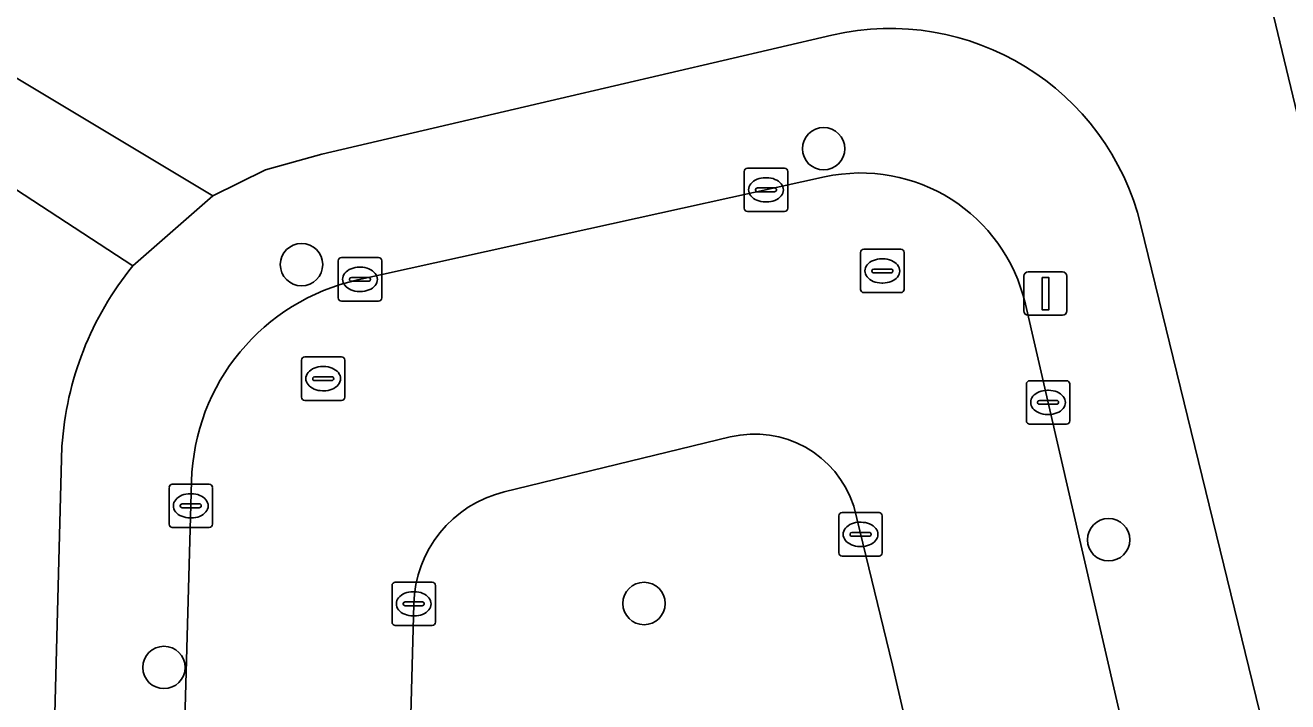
# Model space of a CAD drawing. Extents: x 162026 to 163502, y 387295 to 388169.
# Drawn here: x 162957.69 to 162986.81, y 387688.53 to 387704.13 of the extents above; entities that cross this region are included whole.
import ezdxf

# ---------------------------------------------------------------- set-up
doc = ezdxf.new("R2010")
doc.units = 0
for name, color, linetype in [('IMGEO_Boom', 7, 'Continuous'), ('IMGEO_Erf', 7, 'Continuous'), ('IMGEO_Kolk', 7, 'Continuous'), ('IMGEO_Lichtmast', 7, 'Continuous'), ('IMGEO_Pand', 7, 'Continuous'), ('IMGEO_Parkeervlak_open', 7, 'Continuous'), ('IMGEO_Rioolput', 7, 'Continuous'), ('IMGEO_Voetpad_open', 7, 'Continuous')]:
    doc.layers.add(name, color=color, linetype=linetype)

msp = doc.modelspace()

# ---------------------------------------------------------------- linework, layer by layer
at = {"layer": 'IMGEO_Boom'}
for centre in [(162976.105, 387701.281), (162964.06, 387698.609), (162982.679, 387692.264), (162971.962, 387690.795), (162960.887, 387689.32)]:
    msp.add_circle(centre, 0.489, dxfattribs=at)
at = {"layer": 'IMGEO_Erf'}
for points in [[(162951.955, 387706.231), (162962.013, 387700.191), (162963.228, 387700.791), (162964.532, 387701.157), (162970.025, 387702.437), (162976.294, 387703.897)], [(162991.446, 387675.234), (162993.355, 387675.736), (162991.883, 387681.865), (162990.446, 387687.849), (162989.009, 387693.832), (162987.572, 387699.816), (162986.134, 387705.8)], [(162960.168, 387698.577), (162954.77, 387702.101), (162954.599, 387695.791), (162954.433, 387689.633), (162954.266, 387683.474), (162954.099, 387677.315), (162953.932, 387671.157), (162953.766, 387664.998), (162953.599, 387658.839), (162953.432, 387652.68), (162953.266, 387646.522), (162953.095, 387640.213), (162957.109, 387640.108), (162958.534, 387694.419)], [(162983.426, 387699.513), (162988.994, 387676.739)]]:
    msp.add_lwpolyline(points, dxfattribs=at)
for centre, radius, start, end in [((162977.644, 387698.101), 5.952, 13.7273, 103.1151), ((162965.861, 387693.94), 7.343, 140.8363, 176.2563)]:
    msp.add_arc(centre, radius, start, end, dxfattribs=at)
at = {"layer": 'IMGEO_Kolk'}
for p, q in [((162974.275, 387699.907), (162974.275, 387700.759)), ((162974.35, 387700.833), (162975.202, 387700.833)), ((162974.763, 387700.613), (162974.788, 387700.613)), ((162975.276, 387700.759), (162975.276, 387699.907)), ((162974.534, 387700.327), (162974.534, 387700.339)), ((162974.972, 387700.29), (162974.574, 387700.29)), ((162974.577, 387700.376), (162974.975, 387700.376)), ((162975.018, 387700.339), (162975.018, 387700.327)), ((162974.786, 387700.053), (162974.761, 387700.053)), ((162975.202, 387699.833), (162974.35, 387699.833)), ((162964.908, 387697.843), (162964.908, 387698.695)), ((162964.983, 387698.769), (162965.835, 387698.769)), ((162965.396, 387698.549), (162965.421, 387698.549)), ((162965.909, 387698.695), (162965.909, 387697.843)), ((162965.167, 387698.263), (162965.167, 387698.275)), ((162965.21, 387698.312), (162965.608, 387698.312)), ((162965.651, 387698.275), (162965.651, 387698.263)), ((162965.605, 387698.226), (162965.207, 387698.226)), ((162965.419, 387697.989), (162965.394, 387697.989)), ((162965.835, 387697.769), (162964.983, 387697.769)), ((162980.857, 387695.931), (162981.709, 387695.931)), ((162980.782, 387695.005), (162980.782, 387695.857)), ((162981.27, 387695.711), (162981.295, 387695.711)), ((162981.783, 387695.857), (162981.783, 387695.005)), ((162981.041, 387695.425), (162981.041, 387695.437)), ((162981.479, 387695.388), (162981.081, 387695.388)), ((162981.084, 387695.474), (162981.482, 387695.474)), ((162981.525, 387695.437), (162981.525, 387695.425)), ((162981.293, 387695.151), (162981.268, 387695.151)), ((162981.709, 387694.931), (162980.857, 387694.931)), ((162961.004, 387692.621), (162961.004, 387693.473)), ((162961.079, 387693.547), (162961.931, 387693.547)), ((162961.492, 387693.327), (162961.517, 387693.327)), ((162962.005, 387693.473), (162962.005, 387692.621)), ((162961.263, 387693.041), (162961.263, 387693.053)), ((162961.701, 387693.004), (162961.303, 387693.004)), ((162961.306, 387693.09), (162961.704, 387693.09)), ((162961.747, 387693.053), (162961.747, 387693.041)), ((162961.515, 387692.767), (162961.49, 387692.767)), ((162976.456, 387691.963), (162976.456, 387692.815)), ((162976.531, 387692.889), (162977.383, 387692.889)), ((162977.457, 387692.815), (162977.457, 387691.963)), ((162961.931, 387692.547), (162961.079, 387692.547)), ((162976.758, 387692.432), (162977.156, 387692.432)), ((162976.944, 387692.669), (162976.969, 387692.669)), ((162976.715, 387692.383), (162976.715, 387692.395)), ((162977.153, 387692.346), (162976.755, 387692.346)), ((162977.199, 387692.395), (162977.199, 387692.383)), ((162977.383, 387691.889), (162976.531, 387691.889)), ((162976.967, 387692.109), (162976.942, 387692.109)), ((162966.223, 387691.287), (162967.075, 387691.287)), ((162966.148, 387690.361), (162966.148, 387691.213)), ((162966.636, 387691.067), (162966.661, 387691.067)), ((162967.149, 387691.213), (162967.149, 387690.361)), ((162966.407, 387690.781), (162966.407, 387690.793)), ((162966.845, 387690.744), (162966.447, 387690.744)), ((162966.45, 387690.83), (162966.848, 387690.83)), ((162966.891, 387690.793), (162966.891, 387690.781)), ((162966.659, 387690.507), (162966.634, 387690.507)), ((162967.075, 387690.287), (162966.223, 387690.287))]:
    msp.add_line(p, q, dxfattribs=at)
for points in [[(162974.275, 387699.907), (162974.275, 387700.759)], [(162974.35, 387700.833), (162975.202, 387700.833)], [(162975.276, 387700.759), (162975.276, 387699.907)], [(162975.202, 387699.833), (162974.35, 387699.833)], [(162964.908, 387697.843), (162964.908, 387698.695)], [(162964.983, 387698.769), (162965.835, 387698.769)], [(162965.909, 387698.695), (162965.909, 387697.843)], [(162965.835, 387697.769), (162964.983, 387697.769)], [(162980.857, 387695.931), (162981.709, 387695.931)], [(162980.782, 387695.005), (162980.782, 387695.857)], [(162981.783, 387695.857), (162981.783, 387695.005)], [(162981.709, 387694.931), (162980.857, 387694.931)], [(162961.004, 387692.621), (162961.004, 387693.473)], [(162961.079, 387693.547), (162961.931, 387693.547)], [(162962.005, 387693.473), (162962.005, 387692.621)], [(162976.456, 387691.963), (162976.456, 387692.815)], [(162976.531, 387692.889), (162977.383, 387692.889)], [(162977.457, 387692.815), (162977.457, 387691.963)], [(162961.931, 387692.547), (162961.079, 387692.547)], [(162977.383, 387691.889), (162976.531, 387691.889)], [(162966.223, 387691.287), (162967.075, 387691.287)], [(162966.148, 387690.361), (162966.148, 387691.213)], [(162967.149, 387691.213), (162967.149, 387690.361)], [(162967.075, 387690.287), (162966.223, 387690.287)]]:
    msp.add_lwpolyline(points, dxfattribs=at)
for centre, radius, start, end in [((162974.352, 387700.757), 0.0765, 91.552, 178.448), ((162974.352, 387700.757), 0.0765, 91.552, 178.448), ((162975.2, 387700.757), 0.0765, 1.552, 88.448), ((162975.2, 387700.757), 0.0765, 1.552, 88.448), ((162974.574, 387700.336), 0.0403, 85.8775, 175.7526), ((162974.571, 387700.326), 0.0366, 178.938, 274.7102), ((162974.975, 387700.333), 0.043, 264.8664, 352.4533), ((162974.979, 387700.338), 0.0386, 1.7309, 96.639), ((162974.352, 387699.909), 0.0765, 181.552, 268.448), ((162974.352, 387699.909), 0.0765, 181.552, 268.448), ((162975.2, 387699.909), 0.0765, 271.552, 358.448), ((162975.2, 387699.909), 0.0765, 271.552, 358.448), ((162964.985, 387698.693), 0.0765, 91.552, 178.448), ((162964.985, 387698.693), 0.0765, 91.552, 178.448), ((162965.833, 387698.693), 0.0765, 1.552, 88.448), ((162965.833, 387698.693), 0.0765, 1.552, 88.448), ((162965.207, 387698.272), 0.0403, 85.8775, 175.7526), ((162965.204, 387698.262), 0.0366, 178.938, 274.7102), ((162965.608, 387698.269), 0.043, 264.8664, 352.4533), ((162965.612, 387698.274), 0.0386, 1.7309, 96.639), ((162964.985, 387697.845), 0.0765, 181.552, 268.448), ((162964.985, 387697.845), 0.0765, 181.552, 268.448), ((162965.833, 387697.845), 0.0765, 271.552, 358.448), ((162965.833, 387697.845), 0.0765, 271.552, 358.448), ((162980.859, 387695.855), 0.0765, 91.552, 178.448), ((162980.859, 387695.855), 0.0765, 91.552, 178.448), ((162981.707, 387695.855), 0.0765, 1.552, 88.448), ((162981.707, 387695.855), 0.0765, 1.552, 88.448), ((162981.081, 387695.434), 0.0403, 85.8775, 175.7526), ((162981.078, 387695.424), 0.0366, 178.938, 274.7102), ((162981.482, 387695.431), 0.043, 264.8664, 352.4533), ((162981.486, 387695.436), 0.0386, 1.7309, 96.639), ((162980.859, 387695.007), 0.0765, 181.552, 268.448), ((162980.859, 387695.007), 0.0765, 181.552, 268.448), ((162981.707, 387695.007), 0.0765, 271.552, 358.448), ((162981.707, 387695.007), 0.0765, 271.552, 358.448), ((162961.081, 387693.471), 0.0765, 91.552, 178.448), ((162961.081, 387693.471), 0.0765, 91.552, 178.448), ((162961.929, 387693.471), 0.0765, 1.552, 88.448), ((162961.929, 387693.471), 0.0765, 1.552, 88.448), ((162961.303, 387693.05), 0.0403, 85.8775, 175.7526), ((162961.3, 387693.04), 0.0366, 178.938, 274.7102), ((162961.704, 387693.047), 0.043, 264.8664, 352.4533), ((162961.708, 387693.052), 0.0386, 1.7309, 96.639), ((162976.533, 387692.813), 0.0765, 91.552, 178.448), ((162976.533, 387692.813), 0.0765, 91.552, 178.448), ((162977.381, 387692.813), 0.0765, 1.552, 88.448), ((162977.381, 387692.813), 0.0765, 1.552, 88.448), ((162961.081, 387692.623), 0.0765, 181.552, 268.448), ((162961.081, 387692.623), 0.0765, 181.552, 268.448), ((162961.929, 387692.623), 0.0765, 271.552, 358.448), ((162961.929, 387692.623), 0.0765, 271.552, 358.448), ((162976.755, 387692.392), 0.0403, 85.8775, 175.7526), ((162977.16, 387692.394), 0.0386, 1.7309, 96.639), ((162976.752, 387692.382), 0.0366, 178.938, 274.7102), ((162977.156, 387692.389), 0.043, 264.8664, 352.4533), ((162976.533, 387691.965), 0.0765, 181.552, 268.448), ((162976.533, 387691.965), 0.0765, 181.552, 268.448), ((162977.381, 387691.965), 0.0765, 271.552, 358.448), ((162977.381, 387691.965), 0.0765, 271.552, 358.448), ((162966.225, 387691.211), 0.0765, 91.552, 178.448), ((162966.225, 387691.211), 0.0765, 91.552, 178.448), ((162967.073, 387691.211), 0.0765, 1.552, 88.448), ((162967.073, 387691.211), 0.0765, 1.552, 88.448), ((162966.447, 387690.79), 0.0403, 85.8775, 175.7526), ((162966.444, 387690.78), 0.0366, 178.938, 274.7102), ((162966.848, 387690.787), 0.043, 264.8664, 352.4533), ((162966.852, 387690.792), 0.0386, 1.7309, 96.639), ((162966.225, 387690.363), 0.0765, 181.552, 268.448), ((162966.225, 387690.363), 0.0765, 181.552, 268.448), ((162967.073, 387690.363), 0.0765, 271.552, 358.448), ((162967.073, 387690.363), 0.0765, 271.552, 358.448)]:
    msp.add_arc(centre, radius, start, end, dxfattribs=at)
for centre, major_axis, ratio, start_param, end_param in [((162974.762, 387700.333), (-0.387, 0.002), 0.722429, 4.712389, 7.853982), ((162974.787, 387700.333), (-0.39, 0.002), 0.717154, 1.570796, 4.712389), ((162965.395, 387698.269), (-0.387, 0.002), 0.722429, 4.712389, 7.853982), ((162965.42, 387698.269), (-0.39, 0.002), 0.717154, 1.570796, 4.712389), ((162981.269, 387695.431), (-0.387, 0.002), 0.722429, 4.712389, 7.853982), ((162981.294, 387695.431), (-0.39, 0.002), 0.717154, 1.570796, 4.712389), ((162961.491, 387693.047), (-0.387, 0.002), 0.722429, 4.712389, 7.853982), ((162961.516, 387693.047), (-0.39, 0.002), 0.717154, 1.570796, 4.712389), ((162976.943, 387692.389), (-0.387, 0.002), 0.722429, 4.712389, 7.853982), ((162976.968, 387692.389), (-0.39, 0.002), 0.717154, 1.570796, 4.712389), ((162966.635, 387690.787), (-0.387, 0.002), 0.722429, 4.712389, 7.853982), ((162966.66, 387690.787), (-0.39, 0.002), 0.717154, 1.570796, 4.712389)]:
    msp.add_ellipse(centre, major_axis=major_axis, ratio=ratio, start_param=start_param, end_param=end_param, dxfattribs=at)
at = {"layer": 'IMGEO_Lichtmast'}
for p, q in [((162980.727, 387697.54), (162980.727, 387698.34)), ((162980.727, 387698.34), (162980.727, 387697.54)), ((162980.827, 387698.44), (162981.617, 387698.44)), ((162981.617, 387698.44), (162980.827, 387698.44)), ((162981.717, 387698.34), (162981.717, 387697.54)), ((162981.717, 387697.54), (162981.717, 387698.34)), ((162981.617, 387697.44), (162980.827, 387697.44)), ((162980.827, 387697.44), (162981.617, 387697.44))]:
    msp.add_line(p, q, dxfattribs=at)
msp.add_lwpolyline([(162981.147, 387698.315), (162981.297, 387698.315), (162981.297, 387697.565), (162981.147, 387697.565), (162981.147, 387698.315)], dxfattribs=at)
for centre, start, end in [((162980.827, 387698.34), 90, 180), ((162980.827, 387698.34), 90, 180), ((162981.617, 387698.34), 0, 90), ((162981.617, 387698.34), 360, 90), ((162980.827, 387697.54), 180, 270), ((162980.827, 387697.54), 180, 270), ((162981.617, 387697.54), 270, 0), ((162981.617, 387697.54), 270, 0)]:
    msp.add_arc(centre, 0.1, start, end, dxfattribs=at)
at = {"layer": 'IMGEO_Pand'}
msp.add_lwpolyline([(162994.988, 387701.601), (162993.551, 387707.585), (162986.134, 387705.8), (162987.572, 387699.816)], close=True, dxfattribs=at)
at = {"layer": 'IMGEO_Parkeervlak_open'}
for points in [[(162973.951, 387694.634), (162968.735, 387693.366)], [(162979.648, 387680.93), (162977.694, 387689.374), (162976.799, 387693.039)], [(162966.648, 387690.782), (162966.315, 387678.322)]]:
    msp.add_lwpolyline(points, dxfattribs=at)
for centre, radius, start, end in [((162974.516, 387692.304), 2.398, 17.8591, 103.6396), ((162969.381, 387690.709), 2.734, 103.6727, 178.4743)]:
    msp.add_arc(centre, radius, start, end, dxfattribs=at)
at = {"layer": 'IMGEO_Rioolput'}
for p, q in [((162976.959, 387698.037), (162976.959, 387698.889)), ((162977.034, 387698.963), (162977.886, 387698.963)), ((162977.96, 387698.889), (162977.96, 387698.037)), ((162977.447, 387698.743), (162977.472, 387698.743)), ((162977.218, 387698.457), (162977.218, 387698.469)), ((162977.656, 387698.42), (162977.258, 387698.42)), ((162977.261, 387698.506), (162977.659, 387698.506)), ((162977.702, 387698.469), (162977.702, 387698.457)), ((162977.886, 387697.963), (162977.034, 387697.963)), ((162977.47, 387698.183), (162977.445, 387698.183)), ((162964.059, 387695.553), (162964.059, 387696.405)), ((162964.134, 387696.479), (162964.986, 387696.479)), ((162964.547, 387696.259), (162964.572, 387696.259)), ((162965.06, 387696.405), (162965.06, 387695.553)), ((162964.318, 387695.973), (162964.318, 387695.985)), ((162964.756, 387695.936), (162964.358, 387695.936)), ((162964.361, 387696.022), (162964.759, 387696.022)), ((162964.802, 387695.985), (162964.802, 387695.973)), ((162964.57, 387695.699), (162964.545, 387695.699)), ((162964.986, 387695.479), (162964.134, 387695.479))]:
    msp.add_line(p, q, dxfattribs=at)
for points in [[(162976.959, 387698.037), (162976.959, 387698.889)], [(162977.034, 387698.963), (162977.886, 387698.963)], [(162977.96, 387698.889), (162977.96, 387698.037)], [(162977.886, 387697.963), (162977.034, 387697.963)], [(162964.059, 387695.553), (162964.059, 387696.405)], [(162964.134, 387696.479), (162964.986, 387696.479)], [(162965.06, 387696.405), (162965.06, 387695.553)], [(162964.986, 387695.479), (162964.134, 387695.479)]]:
    msp.add_lwpolyline(points, dxfattribs=at)
for centre, radius, start, end in [((162977.036, 387698.887), 0.0765, 91.552, 178.448), ((162977.036, 387698.887), 0.0765, 91.552, 178.448), ((162977.884, 387698.887), 0.0765, 1.552, 88.448), ((162977.884, 387698.887), 0.0765, 1.552, 88.448), ((162977.258, 387698.466), 0.0403, 85.8775, 175.7526), ((162977.255, 387698.456), 0.0366, 178.938, 274.7102), ((162977.659, 387698.463), 0.043, 264.8664, 352.4533), ((162977.663, 387698.468), 0.0386, 1.7309, 96.639), ((162977.036, 387698.039), 0.0765, 181.552, 268.448), ((162977.036, 387698.039), 0.0765, 181.552, 268.448), ((162977.884, 387698.039), 0.0765, 271.552, 358.448), ((162977.884, 387698.039), 0.0765, 271.552, 358.448), ((162964.136, 387696.403), 0.0765, 91.552, 178.448), ((162964.136, 387696.403), 0.0765, 91.552, 178.448), ((162964.984, 387696.403), 0.0765, 1.552, 88.448), ((162964.984, 387696.403), 0.0765, 1.552, 88.448), ((162964.358, 387695.982), 0.0403, 85.8775, 175.7526), ((162964.355, 387695.972), 0.0366, 178.938, 274.7102), ((162964.759, 387695.979), 0.043, 264.8664, 352.4533), ((162964.763, 387695.984), 0.0386, 1.7309, 96.639), ((162964.136, 387695.555), 0.0765, 181.552, 268.448), ((162964.136, 387695.555), 0.0765, 181.552, 268.448), ((162964.984, 387695.555), 0.0765, 271.552, 358.448), ((162964.984, 387695.555), 0.0765, 271.552, 358.448)]:
    msp.add_arc(centre, radius, start, end, dxfattribs=at)
for centre, major_axis, ratio, start_param, end_param in [((162977.446, 387698.463), (-0.387, 0.002), 0.722429, 4.712389, 7.853982), ((162977.471, 387698.463), (-0.39, 0.002), 0.717154, 1.570796, 4.712389), ((162964.546, 387695.979), (-0.387, 0.002), 0.722429, 4.712389, 7.853982), ((162964.571, 387695.979), (-0.39, 0.002), 0.717154, 1.570796, 4.712389)]:
    msp.add_ellipse(centre, major_axis=major_axis, ratio=ratio, start_param=start_param, end_param=end_param, dxfattribs=at)
at = {"layer": 'IMGEO_Voetpad_open'}
for points in [[(162949.725, 387704.51), (162950.272, 387702.223), (162954.77, 387702.101), (162960.168, 387698.577), (162962.013, 387700.191), (162951.955, 387706.231)], [(162976.294, 387703.897), (162970.025, 387702.437), (162964.532, 387701.157), (162963.228, 387700.791), (162962.013, 387700.191), (162960.168, 387698.577)], [(162965.358, 387698.256), (162970.692, 387699.432), (162976.125, 387700.629)], [(162976.125, 387700.629), (162970.692, 387699.432), (162965.358, 387698.256)], [(162988.994, 387676.739), (162983.426, 387699.513)], [(162980.759, 387697.7), (162985.735, 387676.1)], [(162985.735, 387676.1), (162980.759, 387697.7)], [(162968.735, 387693.366), (162973.951, 387694.634)], [(162958.534, 387694.419), (162957.109, 387640.108), (162957.07, 387638.609), (162956.482, 387616.236), (162959.276, 387613.243), (162961.522, 387693.617)], [(162961.522, 387693.617), (162959.276, 387613.243), (162958.994, 387603.145), (162963.058, 387604.345), (162966.071, 387605.235), (162966.307, 387612.731), (162967.032, 387635.81)], [(162976.799, 387693.039), (162977.694, 387689.374), (162979.648, 387680.93)], [(162966.315, 387678.322), (162966.648, 387690.782)]]:
    msp.add_lwpolyline(points, dxfattribs=at)
for centre, radius, start, end in [((162977.644, 387698.101), 5.952, 13.7273, 103.1151), ((162976.964, 387696.827), 3.894, 12.9615, 102.4472), ((162976.964, 387696.827), 3.894, 12.9615, 102.4472), ((162965.861, 387693.94), 7.343, 140.8363, 176.2563), ((162966.411, 387693.48), 4.89, 102.4284, 178.3968), ((162966.411, 387693.48), 4.89, 102.4284, 178.3968), ((162974.516, 387692.304), 2.398, 17.8591, 103.6396), ((162969.381, 387690.709), 2.734, 103.6727, 178.4743)]:
    msp.add_arc(centre, radius, start, end, dxfattribs=at)

doc.saveas('drawing.dxf')
